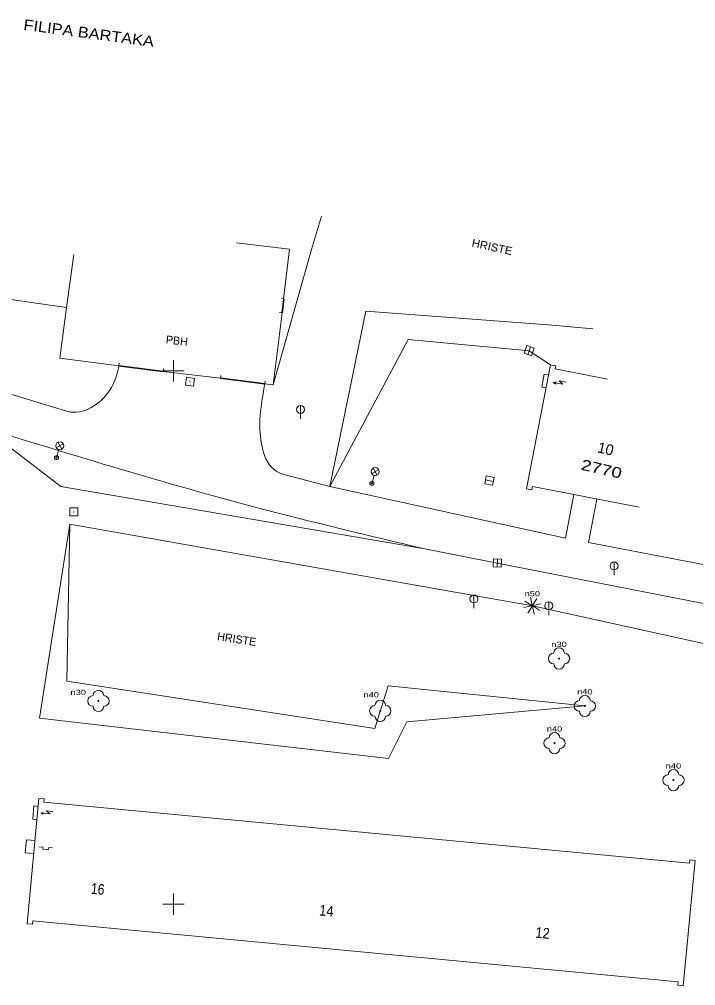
# Model space of a CAD drawing. Extents: x -670514 to -669423, y -1130798 to -1130123.
# Drawn here: x -670314.4 to -670251.1, y -1130557.6 to -1130467.1 of the extents above; entities that cross this region are included whole.
import ezdxf
from ezdxf.enums import TextEntityAlignment as Align

# ---------------------------------------------------------------- set-up
doc = ezdxf.new("R2010")
doc.units = 0
doc.header["$LTSCALE"] = 0.24
for name, color, linetype, lineweight in [('10', 7, 'Continuous', 13), ('14', 7, 'Continuous', 13), ('22', 7, 'Continuous', 13), ('24', 7, 'Continuous', 13), ('26', 7, 'Continuous', 13), ('27', 7, 'Continuous', 13), ('33', 7, 'Continuous', 13), ('45', 7, 'Continuous', 13), ('5', 7, 'Continuous', 13), ('6', 7, 'Continuous', 13), ('61', 7, 'Continuous', 13)]:
    doc.layers.add(name, color=color, linetype=linetype, lineweight=lineweight)
for name, color, linetype in [('42', 7, 'Continuous'), ('43', 7, 'Continuous'), ('44', 7, 'Continuous')]:
    doc.layers.add(name, color=color, linetype=linetype)

msp = doc.modelspace()

# ---------------------------------------------------------------- linework, layer by layer
at = {"layer": '10'}
for p, q in [((-670262.474, -1130511.61), (-670263.264, -1130515.696)), ((-670260.308, -1130512.028), (-670261.098, -1130516.117)), ((-670261.098, -1130516.117), (-670238.322, -1130520.49)), ((-670276.449, -1130516.697), (-670269.644, -1130518.026)), ((-670233.507, -1130525.118), (-670269.644, -1130518.026))]:
    msp.add_line(p, q, dxfattribs=at)
for points in [[(-670329.851, -1130496.047), (-670320.523, -1130500.457), (-670318.459, -1130501.241), (-670309.783, -1130503.852)], [(-670289.534, -1130509.758), (-670285.341, -1130510.841), (-670263.264, -1130515.696)]]:
    msp.add_lwpolyline(points, dxfattribs=at)
for points in [[(-670309.783, -1130503.852), (-670309.36, -1130503.887), (-670305.663, -1130501.312), (-670305.102, -1130499.552)], [(-670289.534, -1130509.758), (-670290.124, -1130509.544), (-670291.893, -1130505.181), (-670291.422, -1130501.227)], [(-670317.755, -1130505.337), (-670292.115, -1130512.843), (-670276.449, -1130516.697)]]:
    msp.add_spline(points, degree=3, dxfattribs=at)
at = {"layer": '14'}
for p in [(-670309.686, -1130514.379), (-670230.342, -1130529.964)]:
    msp.add_line(p, (-670266.359, -1130522.029), dxfattribs=at)
for points in [[(-670290.639, -1130501.326), (-670287.041, -1130488.651), (-670286.121, -1130485.499)], [(-670285.341, -1130510.841), (-670281.966, -1130494.41), (-670264.882, -1130495.711), (-670260.69, -1130496.08)], [(-670285.341, -1130510.841), (-670277.994, -1130497.074), (-670266.659, -1130498.121), (-670264.662, -1130499.445)], [(-670317.755, -1130505.337), (-670310.559, -1130510.868), (-670276.449, -1130516.697)]]:
    msp.add_lwpolyline(points, dxfattribs=at)
msp.add_lwpolyline([(-670309.686, -1130514.379), (-670312.553, -1130532.578), (-670279.841, -1130536.34), (-670278.111, -1130532.925), (-670261.443, -1130531.423), (-670279.884, -1130529.543), (-670281.115, -1130533.547), (-670309.979, -1130529.096)], close=True, dxfattribs=at)
at = {"layer": '22'}
for p, q in [((-670266.393, -1130522.009), (-670267.049, -1130521.595)), ((-670266.367, -1130521.989), (-670266.539, -1130521.235)), ((-670265.925, -1130521.339), (-670266.339, -1130521.995)), ((-670266.319, -1130522.021), (-670265.565, -1130521.849)), ((-670267.153, -1130522.209), (-670266.399, -1130522.037)), ((-670266.379, -1130522.063), (-670266.793, -1130522.719)), ((-670266.351, -1130522.069), (-670266.179, -1130522.823)), ((-670265.669, -1130522.463), (-670266.325, -1130522.049))]:
    msp.add_line(p, q, dxfattribs=at)
for centre, radius in [((-670266.359, -1130522.029), 0.04), ((-670263.862, -1130526.982), 0.05), ((-670307.023, -1130530.955), 0.05), ((-670280.612, -1130531.886), 0.05), ((-670261.443, -1130531.423), 0.05), ((-670264.279, -1130534.911), 0.05), ((-670253.14, -1130538.378), 0.05)]:
    msp.add_circle(centre, radius, dxfattribs=at)
for centre, start, end in [((-670263.862, -1130526.482), 0, 180), ((-670264.362, -1130526.982), 90, 270), ((-670263.362, -1130526.982), 270, 90), ((-670263.862, -1130527.482), 180, 0), ((-670307.023, -1130530.455), 0, 180), ((-670307.523, -1130530.955), 90, 270), ((-670306.523, -1130530.955), 270, 90), ((-670280.612, -1130531.386), 0, 180), ((-670261.943, -1130531.423), 90, 270), ((-670261.443, -1130530.923), 0, 180), ((-670260.943, -1130531.423), 270, 90), ((-670307.023, -1130531.455), 180, 0), ((-670281.112, -1130531.886), 90, 270), ((-670280.112, -1130531.886), 270, 90), ((-670280.612, -1130532.386), 180, 0), ((-670261.443, -1130531.923), 180, 0), ((-670264.779, -1130534.911), 90, 270), ((-670264.279, -1130534.411), 0, 180), ((-670263.779, -1130534.911), 270, 90), ((-670264.279, -1130535.411), 180, 0), ((-670253.64, -1130538.378), 90, 270), ((-670253.14, -1130537.878), 0, 180), ((-670252.64, -1130538.378), 270, 90), ((-670253.14, -1130538.878), 180, 0)]:
    msp.add_arc(centre, 0.5, start, end, dxfattribs=at)
at = {"layer": '24'}
for p, q in [((-670265.471, -1130501.545), (-670265.25, -1130500.316)), ((-670264.844, -1130500.388), (-670265.249, -1130500.315)), ((-670265.471, -1130501.545), (-670265.082, -1130501.614))]:
    msp.add_line(p, q, dxfattribs=at)
for points in [[(-670263.222, -1130501.062), (-670263.839, -1130500.951), (-670263.514, -1130501.263), (-670264.375, -1130501.108)], [(-670264.114, -1130501.043), (-670264.375, -1130501.108), (-670264.153, -1130501.26)], [(-670312.668, -1130540.839), (-670313.066, -1130540.802), (-670313.181, -1130542.047), (-670312.783, -1130542.084)], [(-670311.284, -1130541.317), (-670311.907, -1130541.259), (-670311.557, -1130541.543), (-670312.428, -1130541.462)], [(-670312.174, -1130541.375), (-670312.428, -1130541.462), (-670312.194, -1130541.594)], [(-670312.965, -1130544.046), (-670313.762, -1130543.972), (-670313.875, -1130545.196), (-670313.079, -1130545.27)], [(-670312.595, -1130544.618), (-670312.229, -1130544.653), (-670312.246, -1130544.835), (-670311.696, -1130544.886), (-670311.678, -1130544.704), (-670311.312, -1130544.737)]]:
    msp.add_lwpolyline(points, dxfattribs=at)
at = {"layer": '26'}
for points in [[(-670298.128, -1130501.459), (-670298.016, -1130500.717), (-670298.758, -1130500.606), (-670298.87, -1130501.348)], [(-670309.708, -1130513.609), (-670308.958, -1130513.609), (-670308.958, -1130512.859), (-670309.708, -1130512.859)]]:
    msp.add_lwpolyline(points, close=True, dxfattribs=at)
for centre in [(-670298.4428, -1130501.0324), (-670309.3329, -1130513.234)]:
    msp.add_circle(centre, 0.02, dxfattribs=at)
at = {"layer": '27'}
for p, q in [((-670266.532, -1130497.768), (-670266.786, -1130498.474)), ((-670288.083, -1130503.26), (-670288.083, -1130504.51)), ((-670270.752, -1130510.223), (-670270.016, -1130510.369)), ((-670269.628, -1130517.652), (-670269.66, -1130518.4)), ((-670258.703, -1130517.926), (-670258.703, -1130519.176)), ((-670271.831, -1130521.009), (-670271.831, -1130522.259)), ((-670264.817, -1130521.663), (-670264.817, -1130522.913))]:
    msp.add_line(p, q, dxfattribs=at)
for points in [[(-670266.885, -1130497.642), (-670267.138, -1130498.348), (-670266.432, -1130498.601), (-670266.179, -1130497.895)], [(-670270.825, -1130510.591), (-670270.088, -1130510.735), (-670269.944, -1130509.999), (-670270.679, -1130509.854)], [(-670270.001, -1130517.635), (-670270.034, -1130518.385), (-670269.285, -1130518.417), (-670269.252, -1130517.667)]]:
    msp.add_lwpolyline(points, close=True, dxfattribs=at)
for centre in [(-670288.0826, -1130503.6351), (-670258.7026, -1130518.3011), (-670271.8306, -1130521.3841), (-670264.8166, -1130522.0381)]:
    msp.add_circle(centre, 0.375, dxfattribs=at)
at = {"layer": '33'}
for p, q in [((-670310.967, -1130507.221), (-670310.313, -1130506.855)), ((-670310.823, -1130506.711), (-670310.457, -1130507.365)), ((-670310.953, -1130508.145), (-670310.742, -1130507.399)), ((-670281.266, -1130509.125), (-670280.903, -1130509.781)), ((-670281.413, -1130509.634), (-670280.757, -1130509.272)), ((-670281.403, -1130510.558), (-670281.189, -1130509.813))]:
    msp.add_line(p, q, dxfattribs=at)
for centre, radius in [((-670310.6401, -1130507.0384), 0.375), ((-670310.953, -1130508.145), 0.19), ((-670310.953, -1130508.145), 0.05), ((-670281.0847, -1130509.4529), 0.375), ((-670281.403, -1130510.558), 0.19), ((-670281.403, -1130510.558), 0.05)]:
    msp.add_circle(centre, radius, dxfattribs=at)
at = {"layer": '5'}
for p, q in [((-670294.069, -1130488.022), (-670289.105, -1130488.621)), ((-670309.321, -1130489.111), (-670310.01, -1130494.063)), ((-670289.105, -1130488.621), (-670289.664, -1130493.249)), ((-670289.811, -1130494.563), (-670290.639, -1130501.326)), ((-670295.583, -1130500.71), (-670300.97, -1130500.058)), ((-670266.909, -1130511.058), (-670264.662, -1130499.445)), ((-670264.171, -1130499.54), (-670264.662, -1130499.445)), ((-670264.228, -1130499.835), (-670264.171, -1130499.54)), ((-670259.319, -1130500.784), (-670264.228, -1130499.835)), ((-670290.639, -1130501.326), (-670291.422, -1130501.227)), ((-670266.361, -1130510.858), (-670266.418, -1130511.153)), ((-670256.339, -1130512.796), (-670266.361, -1130510.858)), ((-670266.418, -1130511.153), (-670266.909, -1130511.058)), ((-670313.688, -1130551.835), (-670312.599, -1130540.093)), ((-670312.101, -1130540.139), (-670312.599, -1130540.093)), ((-670312.129, -1130540.438), (-670312.101, -1130540.139)), ((-670312.129, -1130540.438), (-670251.638, -1130546.149)), ((-670251.112, -1130545.897), (-670252.233, -1130557.645)), ((-670251.638, -1130546.149), (-670251.61, -1130545.85)), ((-670251.61, -1130545.85), (-670251.112, -1130545.897)), ((-670313.162, -1130551.582), (-670313.19, -1130551.881)), ((-670313.162, -1130551.582), (-670252.703, -1130557.299)), ((-670313.19, -1130551.881), (-670313.688, -1130551.835)), ((-670252.703, -1130557.299), (-670252.731, -1130557.598)), ((-670252.731, -1130557.598), (-670252.233, -1130557.645))]:
    msp.add_line(p, q, dxfattribs=at)
msp.add_lwpolyline([(-670305.102, -1130499.552), (-670310.63, -1130498.838), (-670310.01, -1130494.063), (-670317.236, -1130493.057)], dxfattribs=at)
at = {"layer": '6'}
for p, q in [((-670289.88, -1130493.219), (-670289.633, -1130493.253)), ((-670289.811, -1130494.563), (-670290.058, -1130494.529)), ((-670305.102, -1130499.552), (-670305.071, -1130499.303)), ((-670300.939, -1130499.809), (-670300.97, -1130500.058)), ((-670295.583, -1130500.71), (-670295.552, -1130500.461)), ((-670291.391, -1130500.978), (-670291.422, -1130501.227))]:
    msp.add_line(p, q, dxfattribs=at)
at = {"layer": '6', "lineweight": 35}
for p, q in [((-670289.811, -1130494.563), (-670289.633, -1130493.253)), ((-670305.102, -1130499.552), (-670300.97, -1130500.058)), ((-670295.583, -1130500.71), (-670291.422, -1130501.227))]:
    msp.add_line(p, q, dxfattribs=at)
at = {"layer": '61'}
for p, q in [((-670300, -1130501), (-670300, -1130499)), ((-670301, -1130500), (-670299, -1130500)), ((-670300, -1130551), (-670300, -1130549)), ((-670301, -1130550), (-670299, -1130550))]:
    msp.add_line(p, q, dxfattribs=at)

# ---------------------------------------------------------------- texts
at = {"layer": '22', "width": 1.3}
for s, p in [('n50', (-670266.3595, -1130521.143)), ('n30', (-670263.8615, -1130525.896)), ('n30', (-670308.9135, -1130530.401)), ('n40', (-670261.4425, -1130530.337)), ('n40', (-670281.4625, -1130530.622)), ('n40', (-670264.2785, -1130533.825)), ('n40', (-670253.1395, -1130537.292))]:
    msp.add_text(s, height=0.499, dxfattribs=at).set_placement(p, align=Align.CENTER)
at = {"layer": '42', "width": 1.05}
msp.add_text('HRISTE', height=0.75, rotation=347.597, dxfattribs=at).set_placement((-670270.2055, -1130488.7643), align=Align.CENTER)
at = {"layer": '42'}
for s, rotation, p in [('PBH', 353.099, (-670299.7146, -1130497.5546)), ('HRISTE', 351.234, (-670294.1172, -1130525.5296))]:
    msp.add_text(s, height=0.75, rotation=rotation, dxfattribs=at).set_placement(p, align=Align.CENTER)
at = {"layer": '43', "width": 1.3}
msp.add_text('2770', height=1, rotation=347.052, dxfattribs=at).set_placement((-670259.988, -1130509.6948), align=Align.CENTER)
at = {"layer": '44'}
msp.add_text('10', height=1, rotation=347.052, dxfattribs=at).set_placement((-670259.5985, -1130507.8043), align=Align.CENTER)
for s, rotation, width, p in [('16', 354.598, 0.85, (-670307.1311, -1130549.082)), ('14', 354.598, 0.9, (-670285.7021, -1130551.1175)), ('12', 354.652, 0.9, (-670265.4441, -1130553.2016))]:
    msp.add_text(s, height=1, rotation=rotation, dxfattribs=dict(at, width=width)).set_placement(p, align=Align.CENTER)
at = {"layer": '45', "width": 1.15}
msp.add_text('FILIPA BARTAKA', height=1, rotation=352.47, dxfattribs=at).set_placement((-670307.9855, -1130468.8424), align=Align.CENTER)

doc.saveas('drawing.dxf')
